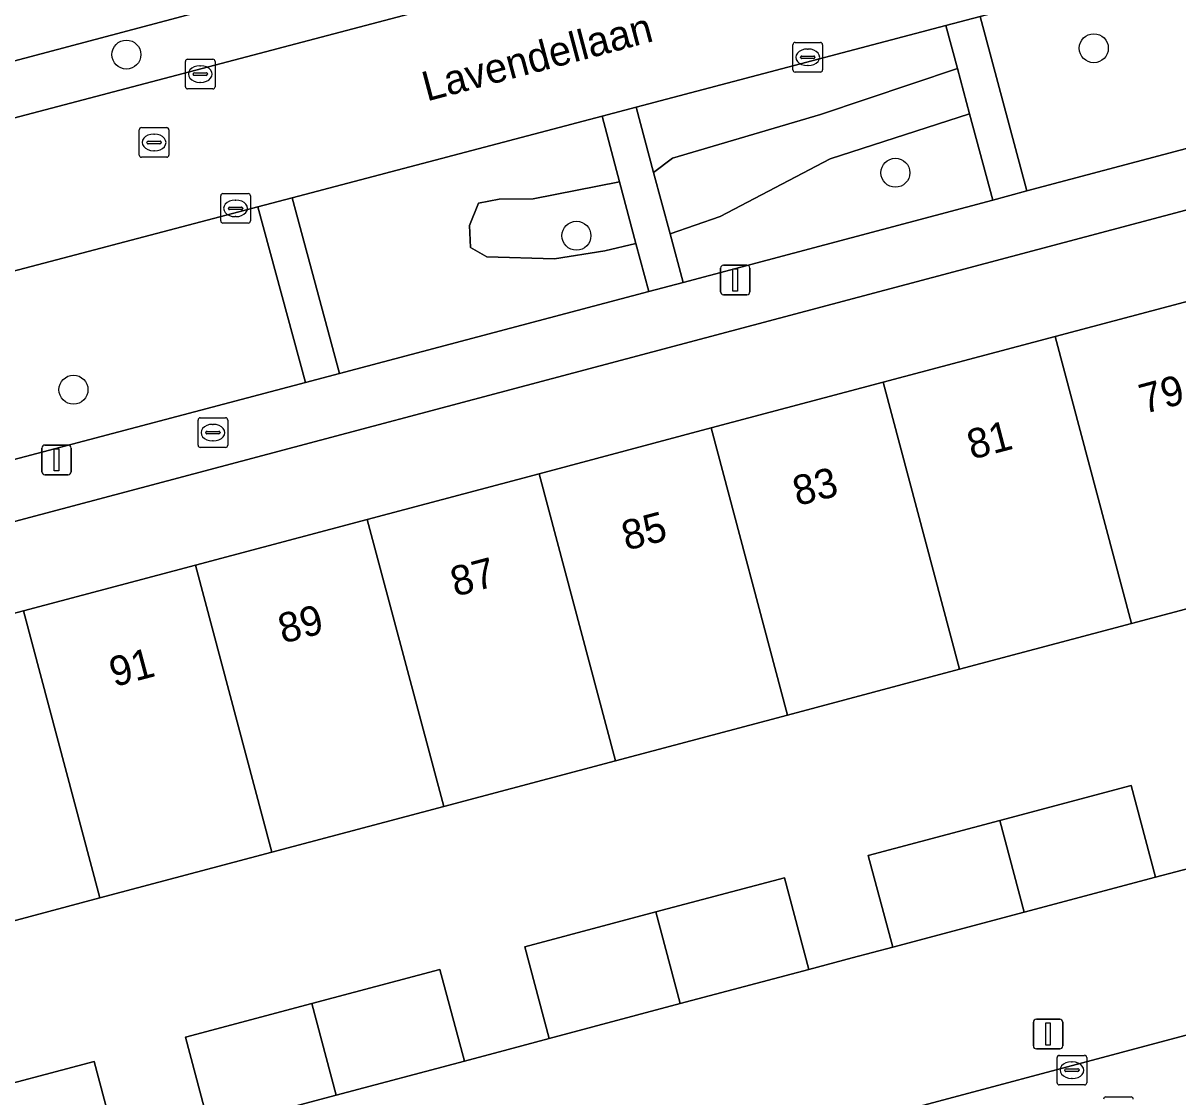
# Model space of a CAD drawing. Extents: x 162542 to 163147, y 380779 to 381521.
# Drawn here: x 162962.19 to 163001.13, y 381152.86 to 381189.09 of the extents above; entities that cross this region are included whole.
import ezdxf

# ---------------------------------------------------------------- set-up
doc = ezdxf.new("R2010")
doc.units = 0
for name, color, linetype in [('IMGEO_Boom', 7, 'Continuous'), ('IMGEO_Brandkraan', 7, 'Continuous'), ('IMGEO_Erf', 7, 'Continuous'), ('IMGEO_Groenvoorziening', 7, 'Continuous'), ('IMGEO_Kolk', 7, 'Continuous'), ('IMGEO_Lichtmast', 7, 'Continuous'), ('IMGEO_Openbare_ruimte_label', 7, 'Continuous'), ('IMGEO_Pand', 7, 'Continuous'), ('IMGEO_Pand_nummerreeks', 7, 'Continuous'), ('IMGEO_Parkeervlak_open', 7, 'Continuous'), ('IMGEO_Rijbaan_lokaal_open', 7, 'Continuous'), ('IMGEO_Rioolput', 7, 'Continuous'), ('IMGEO_Voetpad_open', 7, 'Continuous')]:
    doc.layers.add(name, color=color, linetype=linetype)

msp = doc.modelspace()

# ---------------------------------------------------------------- linework, layer by layer
at = {"layer": 'IMGEO_Boom'}
for centre in [(162998.297, 381188.239), (162965.677, 381188.023), (162991.607, 381184.039), (162980.852, 381181.914), (162963.893, 381176.721)]:
    msp.add_circle(centre, 0.489, dxfattribs=at)
at = {"layer": 'IMGEO_Brandkraan'}
for p, q in [((162968.094, 381174.846), (162968.094, 381175.698)), ((162968.169, 381175.772), (162969.021, 381175.772)), ((162968.582, 381175.552), (162968.607, 381175.552)), ((162969.095, 381175.698), (162969.095, 381174.846)), ((162968.353, 381175.266), (162968.353, 381175.278)), ((162968.791, 381175.229), (162968.393, 381175.229)), ((162968.396, 381175.315), (162968.794, 381175.315)), ((162968.837, 381175.278), (162968.837, 381175.266)), ((162969.021, 381174.772), (162968.169, 381174.772)), ((162968.605, 381174.992), (162968.58, 381174.992))]:
    msp.add_line(p, q, dxfattribs=at)
for points in [[(162968.094, 381174.846), (162968.094, 381175.698)], [(162968.169, 381175.772), (162969.021, 381175.772)], [(162969.095, 381175.698), (162969.095, 381174.846)], [(162969.021, 381174.772), (162968.169, 381174.772)]]:
    msp.add_lwpolyline(points, dxfattribs=at)
for centre, radius, start, end in [((162968.171, 381175.696), 0.0765, 91.552, 178.448), ((162968.171, 381175.696), 0.0765, 91.552, 178.448), ((162969.019, 381175.696), 0.0765, 1.552, 88.448), ((162969.019, 381175.696), 0.0765, 1.552, 88.448), ((162968.393, 381175.275), 0.0403, 85.8775, 175.7526), ((162968.39, 381175.265), 0.0366, 178.938, 274.7102), ((162968.794, 381175.272), 0.043, 264.8664, 352.4533), ((162968.798, 381175.277), 0.0386, 1.7309, 96.639), ((162968.171, 381174.848), 0.0765, 181.552, 268.448), ((162968.171, 381174.848), 0.0765, 181.552, 268.448), ((162969.019, 381174.848), 0.0765, 271.552, 358.448), ((162969.019, 381174.848), 0.0765, 271.552, 358.448)]:
    msp.add_arc(centre, radius, start, end, dxfattribs=at)
for centre, major_axis, ratio, start_param, end_param in [((162968.581, 381175.272), (-0.387, 0.002), 0.722429, 4.712389, 7.853982), ((162968.606, 381175.272), (-0.39, 0.002), 0.717154, 1.570796, 4.712389)]:
    msp.add_ellipse(centre, major_axis=major_axis, ratio=ratio, start_param=start_param, end_param=end_param, dxfattribs=at)
at = {"layer": 'IMGEO_Erf'}
for points in [[(163005.842, 381183.958), (162943.75, 381167.455), (162938.228, 381165.977), (162939.768, 381160.178), (162942.447, 381160.897), (162945.126, 381161.616), (162945.58, 381161.738), (162944.809, 381164.636), (162950.607, 381166.178), (162956.406, 381167.72), (162962.204, 381169.262), (162968.003, 381170.804), (162973.801, 381172.346), (162979.6, 381173.888), (162985.398, 381175.43), (162991.196, 381176.972), (162996.995, 381178.514), (163002.793, 381180.057)], [(163005.368, 381170.374), (162999.569, 381168.831), (162993.771, 381167.289), (162987.973, 381165.746), (162982.174, 381164.204), (162976.376, 381162.661), (162970.578, 381161.118), (162964.779, 381159.576), (162958.981, 381158.033), (162953.183, 381156.491), (162947.385, 381154.948), (162948.742, 381149.846)], [(162968.491, 381151.79), (162967.668, 381154.882), (162971.934, 381156.017), (162976.251, 381157.166), (162977.073, 381154.074), (162978.554, 381154.468), (162979.931, 381154.834), (162979.109, 381157.926), (162983.53, 381159.103), (162987.87, 381160.258), (162988.692, 381157.165), (162990.151, 381157.553), (162991.516, 381157.916), (162990.693, 381161.009), (162995.127, 381162.189), (162999.559, 381163.368), (163000.382, 381160.275), (163001.748, 381160.638)], [(162956.042, 381151.788), (162960.338, 381152.931), (162964.594, 381154.064), (162965.416, 381150.972)]]:
    msp.add_lwpolyline(points, dxfattribs=at)
at = {"layer": 'IMGEO_Groenvoorziening'}
for points in [[(163006.379, 381186.176), (163004.787, 381192.03), (162994.468, 381189.311), (162996.039, 381183.424)], [(162993.697, 381187.553), (162993.306, 381189.004), (162982.865, 381186.253), (162983.455, 381184.049), (162984.094, 381184.532), (162989.082, 381185.999)], [(162994.108, 381186.026), (162993.697, 381187.553), (162989.082, 381185.999), (162984.094, 381184.532), (162983.455, 381184.049), (162984.008, 381181.979), (162985.697, 381182.558), (162989.412, 381184.506)], [(162982.306, 381183.729), (162981.715, 381185.95), (162971.268, 381183.196), (162972.863, 381177.268), (162983.289, 381180.032), (162982.858, 381181.652), (162981.814, 381181.406), (162980.111, 381181.136), (162977.831, 381181.201), (162977.285, 381181.523), (162977.243, 381182.258), (162977.553, 381183.013), (162978.246, 381183.153), (162979.396, 381183.159)], [(162994.108, 381186.026), (162989.412, 381184.506), (162985.697, 381182.558), (162984.008, 381181.979), (162984.447, 381180.339), (162994.892, 381183.118)], [(162982.306, 381183.729), (162979.396, 381183.159), (162978.246, 381183.153), (162977.553, 381183.013), (162977.243, 381182.258), (162977.285, 381181.523), (162977.831, 381181.201), (162980.111, 381181.136), (162981.814, 381181.406), (162982.858, 381181.652)], [(162971.713, 381176.963), (162970.109, 381182.891), (162960.101, 381180.253), (162961.683, 381174.305)]]:
    msp.add_lwpolyline(points, close=True, dxfattribs=at)
at = {"layer": 'IMGEO_Kolk'}
for p, q in [((162988.152, 381187.507), (162988.152, 381188.359)), ((162988.227, 381188.433), (162989.079, 381188.433)), ((162989.153, 381188.359), (162989.153, 381187.507)), ((162988.411, 381187.927), (162988.411, 381187.939)), ((162988.454, 381187.976), (162988.852, 381187.976)), ((162988.64, 381188.213), (162988.665, 381188.213)), ((162988.895, 381187.939), (162988.895, 381187.927)), ((162967.668, 381186.941), (162967.668, 381187.793)), ((162967.743, 381187.867), (162968.595, 381187.867)), ((162968.156, 381187.647), (162968.181, 381187.647)), ((162968.669, 381187.793), (162968.669, 381186.941)), ((162988.849, 381187.89), (162988.451, 381187.89)), ((162988.663, 381187.653), (162988.638, 381187.653)), ((162967.927, 381187.361), (162967.927, 381187.373)), ((162968.365, 381187.324), (162967.967, 381187.324)), ((162967.97, 381187.41), (162968.368, 381187.41)), ((162968.411, 381187.373), (162968.411, 381187.361)), ((162989.079, 381187.433), (162988.227, 381187.433)), ((162968.595, 381186.867), (162967.743, 381186.867)), ((162968.179, 381187.087), (162968.154, 381187.087)), ((162968.856, 381182.412), (162968.856, 381183.264)), ((162968.931, 381183.338), (162969.783, 381183.338)), ((162969.857, 381183.264), (162969.857, 381182.412)), ((162969.115, 381182.832), (162969.115, 381182.844)), ((162969.158, 381182.881), (162969.556, 381182.881)), ((162969.344, 381183.118), (162969.369, 381183.118)), ((162969.599, 381182.844), (162969.599, 381182.832)), ((162969.553, 381182.795), (162969.155, 381182.795)), ((162969.367, 381182.558), (162969.342, 381182.558)), ((162969.783, 381182.338), (162968.931, 381182.338)), ((162997.059, 381153.341), (162997.059, 381154.193)), ((162997.134, 381154.267), (162997.986, 381154.267)), ((162997.547, 381154.047), (162997.572, 381154.047)), ((162998.06, 381154.193), (162998.06, 381153.341)), ((162997.318, 381153.761), (162997.318, 381153.773)), ((162997.756, 381153.724), (162997.358, 381153.724)), ((162997.361, 381153.81), (162997.759, 381153.81)), ((162997.802, 381153.773), (162997.802, 381153.761)), ((162997.986, 381153.267), (162997.134, 381153.267)), ((162997.57, 381153.487), (162997.545, 381153.487))]:
    msp.add_line(p, q, dxfattribs=at)
for points in [[(162988.152, 381187.507), (162988.152, 381188.359)], [(162988.227, 381188.433), (162989.079, 381188.433)], [(162989.153, 381188.359), (162989.153, 381187.507)], [(162967.668, 381186.941), (162967.668, 381187.793)], [(162967.743, 381187.867), (162968.595, 381187.867)], [(162968.669, 381187.793), (162968.669, 381186.941)], [(162989.079, 381187.433), (162988.227, 381187.433)], [(162968.595, 381186.867), (162967.743, 381186.867)], [(162968.856, 381182.412), (162968.856, 381183.264)], [(162968.931, 381183.338), (162969.783, 381183.338)], [(162969.857, 381183.264), (162969.857, 381182.412)], [(162969.783, 381182.338), (162968.931, 381182.338)], [(162997.059, 381153.341), (162997.059, 381154.193)], [(162997.134, 381154.267), (162997.986, 381154.267)], [(162998.06, 381154.193), (162998.06, 381153.341)], [(162997.986, 381153.267), (162997.134, 381153.267)]]:
    msp.add_lwpolyline(points, dxfattribs=at)
for centre, radius, start, end in [((162988.229, 381188.357), 0.0765, 91.552, 178.448), ((162988.229, 381188.357), 0.0765, 91.552, 178.448), ((162989.077, 381188.357), 0.0765, 1.552, 88.448), ((162989.077, 381188.357), 0.0765, 1.552, 88.448), ((162988.451, 381187.936), 0.0403, 85.8775, 175.7526), ((162988.448, 381187.926), 0.0366, 178.938, 274.7102), ((162988.852, 381187.933), 0.043, 264.8664, 352.4533), ((162988.856, 381187.938), 0.0386, 1.7309, 96.639), ((162967.745, 381187.791), 0.0765, 91.552, 178.448), ((162967.745, 381187.791), 0.0765, 91.552, 178.448), ((162968.593, 381187.791), 0.0765, 1.552, 88.448), ((162968.593, 381187.791), 0.0765, 1.552, 88.448), ((162988.229, 381187.509), 0.0765, 181.552, 268.448), ((162988.229, 381187.509), 0.0765, 181.552, 268.448), ((162989.077, 381187.509), 0.0765, 271.552, 358.448), ((162989.077, 381187.509), 0.0765, 271.552, 358.448), ((162967.967, 381187.37), 0.0403, 85.8775, 175.7526), ((162967.964, 381187.36), 0.0366, 178.938, 274.7102), ((162968.368, 381187.367), 0.043, 264.8664, 352.4533), ((162968.372, 381187.372), 0.0386, 1.7309, 96.639), ((162967.745, 381186.943), 0.0765, 181.552, 268.448), ((162967.745, 381186.943), 0.0765, 181.552, 268.448), ((162968.593, 381186.943), 0.0765, 271.552, 358.448), ((162968.593, 381186.943), 0.0765, 271.552, 358.448), ((162968.933, 381183.262), 0.0765, 91.552, 178.448), ((162968.933, 381183.262), 0.0765, 91.552, 178.448), ((162969.781, 381183.262), 0.0765, 1.552, 88.448), ((162969.781, 381183.262), 0.0765, 1.552, 88.448), ((162969.155, 381182.841), 0.0403, 85.8775, 175.7526), ((162969.152, 381182.831), 0.0366, 178.938, 274.7102), ((162969.556, 381182.838), 0.043, 264.8664, 352.4533), ((162969.56, 381182.843), 0.0386, 1.7309, 96.639), ((162968.933, 381182.414), 0.0765, 181.552, 268.448), ((162968.933, 381182.414), 0.0765, 181.552, 268.448), ((162969.781, 381182.414), 0.0765, 271.552, 358.448), ((162969.781, 381182.414), 0.0765, 271.552, 358.448), ((162997.136, 381154.191), 0.0765, 91.552, 178.448), ((162997.136, 381154.191), 0.0765, 91.552, 178.448), ((162997.984, 381154.191), 0.0765, 1.552, 88.448), ((162997.984, 381154.191), 0.0765, 1.552, 88.448), ((162997.358, 381153.77), 0.0403, 85.8775, 175.7526), ((162997.355, 381153.76), 0.0366, 178.938, 274.7102), ((162997.759, 381153.767), 0.043, 264.8664, 352.4533), ((162997.763, 381153.772), 0.0386, 1.7309, 96.639), ((162997.136, 381153.343), 0.0765, 181.552, 268.448), ((162997.136, 381153.343), 0.0765, 181.552, 268.448), ((162997.984, 381153.343), 0.0765, 271.552, 358.448), ((162997.984, 381153.343), 0.0765, 271.552, 358.448)]:
    msp.add_arc(centre, radius, start, end, dxfattribs=at)
for centre, major_axis, ratio, start_param, end_param in [((162988.639, 381187.933), (-0.387, 0.002), 0.722429, 4.712389, 7.853982), ((162988.664, 381187.933), (-0.39, 0.002), 0.717154, 1.570796, 4.712389), ((162968.155, 381187.367), (-0.387, 0.002), 0.722429, 4.712389, 7.853982), ((162968.18, 381187.367), (-0.39, 0.002), 0.717154, 1.570796, 4.712389), ((162969.343, 381182.838), (-0.387, 0.002), 0.722429, 4.712389, 7.853982), ((162969.368, 381182.838), (-0.39, 0.002), 0.717154, 1.570796, 4.712389), ((162997.546, 381153.767), (-0.387, 0.002), 0.722429, 4.712389, 7.853982), ((162997.571, 381153.767), (-0.39, 0.002), 0.717154, 1.570796, 4.712389)]:
    msp.add_ellipse(centre, major_axis=major_axis, ratio=ratio, start_param=start_param, end_param=end_param, dxfattribs=at)
at = {"layer": 'IMGEO_Lichtmast'}
for p, q in [((162985.81, 381180.922), (162986.6, 381180.922)), ((162986.6, 381180.922), (162985.81, 381180.922)), ((162985.71, 381180.022), (162985.71, 381180.822)), ((162985.71, 381180.822), (162985.71, 381180.022)), ((162986.7, 381180.822), (162986.7, 381180.022)), ((162986.7, 381180.022), (162986.7, 381180.822)), ((162986.6, 381179.922), (162985.81, 381179.922)), ((162985.81, 381179.922), (162986.6, 381179.922)), ((162962.825, 381173.954), (162962.825, 381174.754)), ((162962.825, 381174.754), (162962.825, 381173.954)), ((162962.925, 381174.854), (162963.715, 381174.854)), ((162963.715, 381174.854), (162962.925, 381174.854)), ((162963.815, 381174.754), (162963.815, 381173.954)), ((162963.815, 381173.954), (162963.815, 381174.754)), ((162963.715, 381173.854), (162962.925, 381173.854)), ((162962.925, 381173.854), (162963.715, 381173.854)), ((162996.26, 381154.585), (162996.26, 381155.385)), ((162996.26, 381155.385), (162996.26, 381154.585)), ((162996.36, 381155.485), (162997.15, 381155.485)), ((162997.15, 381155.485), (162996.36, 381155.485)), ((162997.25, 381155.385), (162997.25, 381154.585)), ((162997.25, 381154.585), (162997.25, 381155.385)), ((162997.15, 381154.485), (162996.36, 381154.485)), ((162996.36, 381154.485), (162997.15, 381154.485))]:
    msp.add_line(p, q, dxfattribs=at)
for points in [[(162986.13, 381180.797), (162986.28, 381180.797), (162986.28, 381180.047), (162986.13, 381180.047), (162986.13, 381180.797)], [(162963.245, 381174.729), (162963.395, 381174.729), (162963.395, 381173.979), (162963.245, 381173.979), (162963.245, 381174.729)], [(162996.68, 381155.36), (162996.83, 381155.36), (162996.83, 381154.61), (162996.68, 381154.61), (162996.68, 381155.36)]]:
    msp.add_lwpolyline(points, dxfattribs=at)
for centre, start, end in [((162985.81, 381180.822), 90, 180), ((162985.81, 381180.822), 90, 180), ((162986.6, 381180.822), 0, 90), ((162986.6, 381180.822), 360, 90), ((162985.81, 381180.022), 180, 270), ((162985.81, 381180.022), 180, 270), ((162986.6, 381180.022), 270, 0), ((162986.6, 381180.022), 270, 0), ((162962.925, 381174.754), 90, 180), ((162962.925, 381174.754), 90, 180), ((162963.715, 381174.754), 0, 90), ((162963.715, 381174.754), 360, 90), ((162962.925, 381173.954), 180, 270), ((162962.925, 381173.954), 180, 270), ((162963.715, 381173.954), 270, 0), ((162963.715, 381173.954), 270, 0), ((162996.36, 381155.385), 90, 180), ((162996.36, 381155.385), 90, 180), ((162997.15, 381155.385), 0, 90), ((162997.15, 381155.385), 360, 90), ((162996.36, 381154.585), 180, 270), ((162996.36, 381154.585), 180, 270), ((162997.15, 381154.585), 270, 0), ((162997.15, 381154.585), 270, 0)]:
    msp.add_arc(centre, 0.1, start, end, dxfattribs=at)
at = {"layer": 'IMGEO_Pand'}
for points in [[(163005.368, 381170.374), (163002.793, 381180.057), (162996.995, 381178.514), (162999.569, 381168.831)], [(162991.196, 381176.972), (162993.771, 381167.289), (162999.569, 381168.831), (162996.995, 381178.514)], [(162993.771, 381167.289), (162991.196, 381176.972), (162985.398, 381175.43), (162987.973, 381165.746)], [(162982.174, 381164.204), (162987.973, 381165.746), (162985.398, 381175.43), (162979.6, 381173.888)], [(162982.174, 381164.204), (162979.6, 381173.888), (162973.801, 381172.346), (162976.376, 381162.661)], [(162976.376, 381162.661), (162973.801, 381172.346), (162968.003, 381170.804), (162970.578, 381161.118)], [(162962.204, 381169.262), (162964.779, 381159.576), (162970.578, 381161.118), (162968.003, 381170.804)], [(162962.204, 381169.262), (162956.406, 381167.72), (162958.981, 381158.033), (162964.779, 381159.576)], [(162999.559, 381163.368), (162995.127, 381162.189), (162995.949, 381159.097), (163000.382, 381160.275)], [(162995.127, 381162.189), (162990.693, 381161.009), (162991.516, 381157.916), (162995.949, 381159.097)], [(162987.87, 381160.258), (162983.53, 381159.103), (162984.353, 381156.01), (162988.692, 381157.165)], [(162983.53, 381159.103), (162979.109, 381157.926), (162979.931, 381154.834), (162984.353, 381156.01)], [(162976.251, 381157.166), (162971.934, 381156.017), (162972.756, 381152.925), (162977.073, 381154.074)], [(162971.934, 381156.017), (162967.668, 381154.882), (162968.491, 381151.79), (162972.756, 381152.925)], [(162964.594, 381154.064), (162960.338, 381152.931), (162961.16, 381149.839), (162965.416, 381150.972)]]:
    msp.add_lwpolyline(points, close=True, dxfattribs=at)
at = {"layer": 'IMGEO_Parkeervlak_open'}
msp.add_lwpolyline([(162945.307, 381183.409), (162944.204, 381183.118), (162943.854, 381183.025), (162937.074, 381181.191), (162920.542, 381176.676), (162920.963, 381174.947), (162923.178, 381175.528), (162939.834, 381180.075), (163029.671, 381203.749), (163029.17, 381205.595), (163009.881, 381200.547), (163008.469, 381200.178), (162968.263, 381189.504)], close=True, dxfattribs=at)
for points in [[(162947.453, 381140.539), (163071.786, 381173.732)], [(163001.748, 381160.638), (163000.382, 381160.275), (162995.949, 381159.097), (162991.516, 381157.916), (162990.151, 381157.553), (162988.692, 381157.165), (162984.353, 381156.01), (162979.931, 381154.834), (162978.554, 381154.468), (162977.073, 381154.074), (162972.756, 381152.925), (162968.491, 381151.79)]]:
    msp.add_lwpolyline(points, dxfattribs=at)
at = {"layer": 'IMGEO_Rijbaan_lokaal_open'}
for points in [[(163029.671, 381203.749), (162939.834, 381180.075), (162923.178, 381175.528), (162924.413, 381170.816), (162930.38, 381172.396), (162931.623, 381172.725), (162941.6, 381175.367), (162946.927, 381176.777), (162948.093, 381177.085), (162958.186, 381179.749), (162960.101, 381180.253), (162970.109, 381182.891), (162971.268, 381183.196), (162981.715, 381185.95), (162982.865, 381186.253), (162993.306, 381189.004), (162994.468, 381189.311), (163004.787, 381192.03)], [(162946.538, 381134.062), (163017.659, 381153.159), (163022.155, 381154.33), (163026.331, 381155.417), (163026.633, 381154.256), (163031.035, 381155.407), (163035.437, 381156.559), (163039.839, 381157.71), (163044.241, 381158.862), (163048.643, 381160.013), (163053.045, 381161.165), (163057.446, 381162.316), (163061.848, 381163.468), (163066.25, 381164.619), (163070.652, 381165.771), (163075.054, 381166.923), (163079.455, 381168.075), (163080.931, 381168.462), (163080.176, 381171.342), (163071.786, 381173.732), (162947.453, 381140.539)]]:
    msp.add_lwpolyline(points, dxfattribs=at)
at = {"layer": 'IMGEO_Rioolput'}
for p, q in [((162966.186, 381185.56), (162967.038, 381185.56)), ((162966.111, 381184.634), (162966.111, 381185.486)), ((162966.599, 381185.34), (162966.624, 381185.34)), ((162967.112, 381185.486), (162967.112, 381184.634)), ((162966.37, 381185.054), (162966.37, 381185.066)), ((162966.808, 381185.017), (162966.41, 381185.017)), ((162966.413, 381185.103), (162966.811, 381185.103)), ((162966.622, 381184.78), (162966.597, 381184.78)), ((162966.854, 381185.066), (162966.854, 381185.054)), ((162967.038, 381184.56), (162966.186, 381184.56)), ((162998.703, 381152.864), (162999.555, 381152.864))]:
    msp.add_line(p, q, dxfattribs=at)
for points in [[(162966.186, 381185.56), (162967.038, 381185.56)], [(162966.111, 381184.634), (162966.111, 381185.486)], [(162967.112, 381185.486), (162967.112, 381184.634)], [(162967.038, 381184.56), (162966.186, 381184.56)], [(162998.703, 381152.864), (162999.555, 381152.864)]]:
    msp.add_lwpolyline(points, dxfattribs=at)
for centre, radius, start, end in [((162966.188, 381185.484), 0.0765, 91.552, 178.448), ((162966.188, 381185.484), 0.0765, 91.552, 178.448), ((162967.036, 381185.484), 0.0765, 1.552, 88.448), ((162967.036, 381185.484), 0.0765, 1.552, 88.448), ((162966.41, 381185.063), 0.0403, 85.8775, 175.7526), ((162966.407, 381185.053), 0.0366, 178.938, 274.7102), ((162966.811, 381185.06), 0.043, 264.8664, 352.4533), ((162966.815, 381185.065), 0.0386, 1.7309, 96.639), ((162966.188, 381184.636), 0.0765, 181.552, 268.448), ((162966.188, 381184.636), 0.0765, 181.552, 268.448), ((162967.036, 381184.636), 0.0765, 271.552, 358.448), ((162967.036, 381184.636), 0.0765, 271.552, 358.448), ((162998.705, 381152.788), 0.0765, 91.552, 178.448), ((162998.705, 381152.788), 0.0765, 91.552, 178.448), ((162999.553, 381152.788), 0.0765, 1.552, 88.448), ((162999.553, 381152.788), 0.0765, 1.552, 88.448)]:
    msp.add_arc(centre, radius, start, end, dxfattribs=at)
for centre, major_axis, ratio, start_param, end_param in [((162966.598, 381185.06), (-0.387, 0.002), 0.722429, 4.712389, 7.853982), ((162966.623, 381185.06), (-0.39, 0.002), 0.717154, 1.570796, 4.712389)]:
    msp.add_ellipse(centre, major_axis=major_axis, ratio=ratio, start_param=start_param, end_param=end_param, dxfattribs=at)
at = {"layer": 'IMGEO_Voetpad_open'}
for points in [[(162850.91, 381158.201), (162882.303, 381166.521), (162903.648, 381172.331), (162920.542, 381176.676), (162937.074, 381181.191), (162936.958, 381181.61), (162944.091, 381183.522), (162944.204, 381183.118), (162945.307, 381183.409), (162968.263, 381189.504), (162966.757, 381191.138), (162965.477, 381192.532), (162963.89, 381194.094), (162959.774, 381198.46), (162951.248, 381207.533), (162947.383, 381211.626), (162906.029, 381255.574)], [(163006.379, 381186.176), (162996.039, 381183.424), (162994.892, 381183.118), (162984.447, 381180.339), (162983.289, 381180.032), (162972.863, 381177.268), (162971.713, 381176.963), (162961.683, 381174.305), (162959.78, 381173.79), (162949.683, 381171.106), (162948.531, 381170.8), (162943.223, 381169.386), (162933.078, 381166.682), (162931.869, 381166.36), (162921.592, 381163.621), (162919.888, 381163.169), (162920.409, 381161.252), (162926.213, 381162.787), (162938.228, 381165.977), (162943.75, 381167.455), (163005.842, 381183.958)]]:
    msp.add_lwpolyline(points, dxfattribs=at)
for points in [[(162994.468, 381189.311), (162993.306, 381189.004), (162993.697, 381187.553), (162994.108, 381186.026), (162994.892, 381183.118), (162996.039, 381183.424)], [(162983.455, 381184.049), (162982.865, 381186.253), (162981.715, 381185.95), (162982.306, 381183.729), (162982.858, 381181.652), (162983.289, 381180.032), (162984.447, 381180.339), (162984.008, 381181.979)], [(162970.109, 381182.891), (162971.713, 381176.963), (162972.863, 381177.268), (162971.268, 381183.196)]]:
    msp.add_lwpolyline(points, close=True, dxfattribs=at)

# ---------------------------------------------------------------- texts
at = {"layer": 'IMGEO_Openbare_ruimte_label'}
msp.add_text('Lavendellaan', height=1, rotation=14.8982, dxfattribs=at).set_placement((162975.808, 381186.441))
at = {"layer": 'IMGEO_Pand_nummerreeks'}
for s, rotation, p in [('79', 14.9314, (162999.984, 381175.897)), ('81', 14.7151, (162994.182, 381174.359)), ('83', 14.2414, (162988.297, 381172.793)), ('85', 14.7865, (162982.534, 381171.286)), ('87', 14.9854, (162976.766, 381169.734)), ('89', 14.7151, (162970.952, 381168.151)), ('91', 14.9135, (162965.263, 381166.687))]:
    msp.add_text(s, height=1, rotation=rotation, dxfattribs=at).set_placement(p)

doc.saveas('drawing.dxf')
